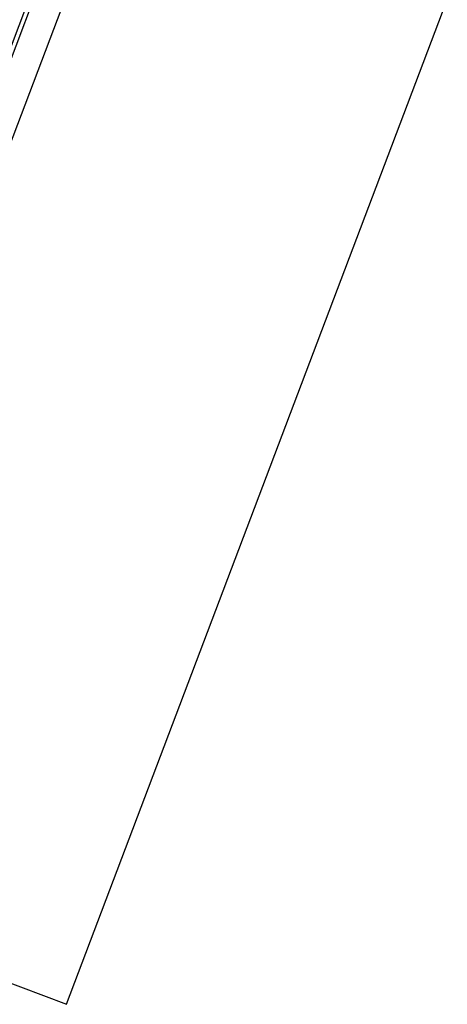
# Model space of a CAD drawing. Header units: inches. Extents: x 424 to 2043, y -237 to 445.
# Tile 392 of 656: x 821.73 to 822.158, y -103.227 to -102.244. Entities that reach past the tile are written whole.
import ezdxf

# ---------------------------------------------------------------- set-up
doc = ezdxf.new("R2010")
doc.units = ezdxf.units.IN
doc.header["$MEASUREMENT"] = 0
doc.layers.add('MOBLEMAN', color=1, linetype='Continuous')

# ---------------------------------------------------------------- blocks, each defined once
blk = doc.blocks.new('RAYANE 01')
at = {"layer": 'MOBLEMAN'}
for p, q in [((8.46078, 4.77154), (8.45746, 4.1272)), ((9.28981, 4.76727), (8.46078, 4.77154)), ((8.67319, 4.34625), (8.67228, 4.17)), ((8.69, 4.18753), (8.69064, 4.3109)), ((8.69264, 4.18752), (8.69328, 4.31089))]:
    blk.add_line(p, q, dxfattribs=at)

msp = doc.modelspace()

# ---------------------------------------------------------------- block references
at = {"layer": 'MOBLEMAN', "lineweight": 50, "xscale": 1.664639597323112, "yscale": 1.664639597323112, "zscale": 1.664639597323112, "rotation": 159.5270166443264}
msp.add_blockref('RAYANE 01', (837.7499, -100.71233), dxfattribs=at)

doc.saveas('drawing.dxf')
